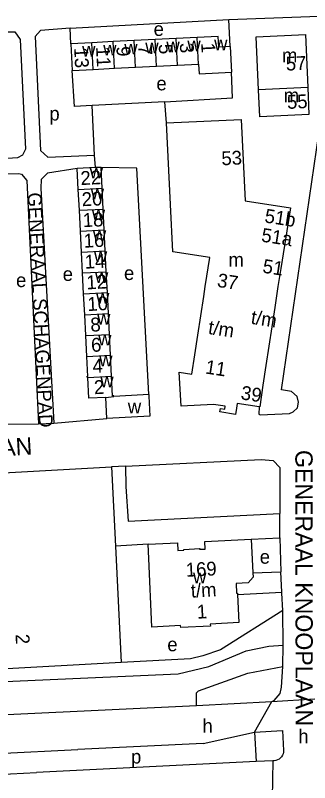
# Model space of a CAD drawing. Extents: x 159294 to 161936, y 384538 to 386517.
# Drawn here: x 161557.3 to 161642.5, y 385356.4 to 385578.4 of the extents above; entities that cross this region are included whole.
import ezdxf

# ---------------------------------------------------------------- set-up
doc = ezdxf.new("R2010")
doc.units = 0
for name, color, linetype in [('BLT_Basislijn', 7, 'Continuous'), ('BLT_Bebouwing', 7, 'Continuous'), ('BLT_Centroide', 7, 'Continuous'), ('BLT_Huisnummer', 7, 'Continuous'), ('BLT_Huisnummer_ tussenligend', 7, 'Continuous'), ('BLT_Huisnummer_reeks', 7, 'Continuous'), ('BLT_Onderverdeling_panden', 7, 'Continuous'), ('BLT_Straatnaam', 7, 'Continuous'), ('BLT_Straatnaam_verkleind', 7, 'Continuous'), ('BLT_Vlakafsluiter', 7, 'Continuous')]:
    doc.layers.add(name, color=color, linetype=linetype)

msp = doc.modelspace()

# ---------------------------------------------------------------- linework, layer by layer
at = {"layer": 'BLT_Basislijn'}
for p, q in [((161619.13, 385577.19), (161650.93, 385578.41)), ((161573.16, 385574.74), (161619.13, 385577.19)), ((161573.42, 385570.18), (161573.16, 385574.74)), ((161600.59, 385553.44), (161579.59, 385552.31)), ((161601.04, 385547.28), (161600.59, 385553.44)), ((161580.27, 385538), (161579.59, 385552.31)), ((161580.49, 385534.36), (161580.27, 385538)), ((161551.99, 385460.18), (161564.03, 385460.2)), ((161564.03, 385460.2), (161568.46, 385460.43)), ((161568.46, 385460.43), (161583.81, 385461.8)), ((161589.21, 385448.02), (161585.17, 385447.78)), ((161625.56, 385426.88), (161633.86, 385427.24)), ((161633.86, 385427.24), (161634.17, 385417.47)), ((161595.72, 385425.39), (161586.3, 385424.89)), ((161626.03, 385417.14), (161634.17, 385417.47)), ((161634.43, 385411.58), (161634.17, 385417.47)), ((161621.57, 385410.86), (161634.43, 385411.58)), ((161634.81, 385396.21), (161634.68, 385406.21)), ((161634.68, 385390.08), (161634.81, 385396.21)), ((161611.67, 385367.8), (161626.53, 385371.09)), ((161626.53, 385371.09), (161626.95, 385362.6)), ((161611.67, 385367.8), (161575.39, 385366.01)), ((161453.33, 385359.83), (161575.39, 385366.01)), ((161626.95, 385362.6), (161563.48, 385359.4)), ((161631.77, 385362.71), (161626.95, 385362.6)), ((161453.46, 385353.88), (161563.48, 385359.4))]:
    msp.add_line(p, q, dxfattribs=at)
for points in [[(161627.89, 385465.14), (161627.78, 385463), (161628.14, 385462.88), (161636.65, 385463.2), (161637.74, 385463.67), (161638.91, 385464.86), (161639.2, 385466.48), (161638.82, 385468.12), (161637.23, 385469.56), (161634.3, 385470.04), (161645.11, 385544.14), (161645.35, 385544.81), (161650.49, 385544.75), (161650.81, 385546.65), (161652.03, 385559.6), (161652.03, 385570.35), (161650.93, 385578.41)], [(161619.49, 385569.4), (161619.13, 385577.19)], [(161550.49, 385573.62), (161557.24, 385573.66), (161558.77, 385571.4), (161560.27, 385539.66), (161559.4, 385537.99), (161557.97, 385537.23), (161547.94, 385536.48)], [(161573.16, 385574.74), (161564.59, 385574.01), (161563.09, 385572.26), (161564.65, 385539.28), (161566.72, 385537.43), (161580.27, 385538)], [(161579.59, 385552.31), (161574.42, 385552.09), (161573.81, 385562.48)], [(161600.59, 385553.44), (161620.18, 385554.52), (161619.85, 385561.93)], [(161575.26, 385534.1), (161566.62, 385532.78), (161564.84, 385530.96), (161564.68, 385528.37), (161568.46, 385460.43)], [(161596, 385468.7), (161592.49, 385534.17), (161582.13, 385534.44)], [(161553.95, 385532.61), (161558.35, 385532.69), (161559.09, 385532.43), (161560.68, 385530.62), (161564.03, 385460.2)], [(161589.21, 385448.02), (161628.49, 385449.91), (161631.96, 385449.61), (161633.82, 385447.62), (161633.84, 385434.3)], [(161589.21, 385448.02), (161589.28, 385442.13), (161589.93, 385432.04), (161633.84, 385434.3)], [(161633.86, 385427.24), (161633.85, 385427.6), (161633.84, 385434.3)], [(161634.68, 385406.21), (161634.44, 385411.26), (161634.43, 385411.58)], [(161634.68, 385406.21), (161616.65, 385394.83), (161611.53, 385393.11), (161608, 385392.28), (161587.96, 385391.19)], [(161504.28, 385383.45), (161604.48, 385387.96), (161613.31, 385390.05), (161624.12, 385394.62), (161630.68, 385395.93), (161634.81, 385396.21)], [(161609.75, 385378.79), (161609.75, 385382.42), (161610.29, 385382.96), (161624.54, 385388.15), (161634.68, 385390.08)], [(161631.57, 385379.96), (161632.21, 385380.24), (161633.89, 385382.2), (161634.36, 385384.09), (161634.68, 385390.08)], [(161396.27, 385368.59), (161609.75, 385378.79)], [(161609.75, 385378.79), (161631.57, 385379.96)], [(161626.53, 385371.09), (161634.64, 385371.5), (161634.92, 385365.78)], [(161634.92, 385365.78), (161634.88, 385365.29), (161634.77, 385364.81), (161634.57, 385364.35), (161634.31, 385363.93), (161633.98, 385363.56), (161633.6, 385363.25), (161633.17, 385363), (161632.71, 385362.83), (161632.22, 385362.73), (161631.77, 385362.71)]]:
    msp.add_lwpolyline(points, dxfattribs=at)
at = {"layer": 'BLT_Bebouwing'}
for p, q in [((161597.77, 385571.41), (161591.68, 385571.1)), ((161603.86, 385571.72), (161597.77, 385571.41)), ((161609.95, 385572.03), (161603.86, 385571.72)), ((161579.51, 385570.49), (161573.42, 385570.18)), ((161573.42, 385570.18), (161573.81, 385562.48)), ((161585.6, 385570.8), (161579.51, 385570.49)), ((161591.68, 385571.1), (161585.6, 385570.8)), ((161619.49, 385569.4), (161619.85, 385561.93)), ((161573.81, 385562.48), (161579.9, 385562.78)), ((161579.9, 385562.78), (161585.99, 385563.09)), ((161585.99, 385563.09), (161592.07, 385563.4)), ((161592.07, 385563.4), (161598.16, 385563.7)), ((161598.16, 385563.7), (161604.25, 385564.01)), ((161604.25, 385564.01), (161610.34, 385564.32)), ((161602.2, 385523.67), (161601.04, 385547.28)), ((161580.49, 385534.36), (161575.26, 385534.1)), ((161575.56, 385528.05), (161575.26, 385534.1)), ((161582.13, 385534.44), (161580.49, 385534.36)), ((161582.43, 385528.41), (161582.13, 385534.44)), ((161575.87, 385522.01), (161575.56, 385528.05)), ((161582.74, 385522.36), (161582.43, 385528.41)), ((161583.04, 385516.32), (161582.74, 385522.36)), ((161576.18, 385515.97), (161575.87, 385522.01)), ((161576.48, 385509.93), (161576.18, 385515.97)), ((161583.35, 385510.28), (161583.04, 385516.32)), ((161576.79, 385503.89), (161576.48, 385509.93)), ((161583.65, 385504.24), (161583.35, 385510.28)), ((161577.09, 385497.85), (161576.79, 385503.89)), ((161583.96, 385498.2), (161583.65, 385504.24)), ((161584.27, 385492.16), (161583.96, 385498.2)), ((161577.4, 385491.81), (161577.09, 385497.85)), ((161610.98, 385491.47), (161611.83, 385497.09)), ((161632.38, 385493.94), (161631.53, 385488.32)), ((161577.71, 385485.77), (161577.4, 385491.81)), ((161584.57, 385486.12), (161584.27, 385492.16)), ((161610.13, 385485.85), (161610.98, 385491.47)), ((161631.53, 385488.32), (161630.67, 385482.69)), ((161578.01, 385479.73), (161577.71, 385485.77)), ((161584.88, 385480.08), (161584.57, 385486.12)), ((161609.27, 385480.22), (161610.13, 385485.85)), ((161630.67, 385482.69), (161629.82, 385477.07)), ((161608.42, 385474.6), (161609.27, 385480.22)), ((161585.18, 385474.04), (161584.88, 385480.08)), ((161629.82, 385477.07), (161628.97, 385471.44)), ((161583.81, 385461.8), (161583.5, 385467.89)), ((161530.94, 385444.87), (161585.17, 385447.78)), ((161585.17, 385447.78), (161586.3, 385424.89)), ((161625.56, 385426.88), (161626.03, 385417.14)), ((161586.3, 385424.89), (161587.96, 385391.19))]:
    msp.add_line(p, q, dxfattribs=at)
for points in [[(161619.49, 385569.4), (161616.19, 385569.24), (161616.03, 385572.33), (161609.95, 385572.03)], [(161627.68, 385556.87), (161627.01, 385572.23), (161641.22, 385572.85), (161641.9, 385557.5)], [(161610.34, 385564.32), (161610.51, 385561.45), (161619.85, 385561.93)], [(161641.9, 385557.5), (161642.24, 385549.71), (161628.02, 385549.08), (161627.68, 385556.87)], [(161601.04, 385547.28), (161622.68, 385548.29), (161623.84, 385524.73)], [(161623.84, 385524.73), (161636.91, 385522.7), (161634.12, 385505.18)], [(161613.6, 385508.33), (161602.87, 385510), (161602.2, 385523.67)], [(161611.83, 385497.09), (161612.27, 385500), (161613.6, 385508.33)], [(161634.12, 385505.18), (161633.3, 385500), (161632.38, 385493.94)], [(161578.34, 385473.69), (161578.08, 385473.73), (161578.07, 385473.95), (161578.3, 385473.97), (161578.01, 385479.73)], [(161583.5, 385467.89), (161578.64, 385467.64), (161578.34, 385473.69)], [(161585.8, 385468.18), (161585.79, 385468.34), (161585.47, 385468.32), (161585.18, 385474.04)], [(161627.89, 385465.14), (161621.53, 385466.1), (161621.33, 385464.8), (161621.06, 385462.99), (161616.53, 385463.73), (161616.67, 385464.63), (161617.92, 385464.44), (161618.06, 385465.33), (161614.61, 385465.85), (161605.27, 385465.38), (161604.69, 385475.16), (161608.42, 385474.6)], [(161628.97, 385471.44), (161628.01, 385465.12), (161627.89, 385465.14)], [(161596, 385468.7), (161595.98, 385468.23), (161596.27, 385462.43), (161583.81, 385461.8)], [(161596, 385468.7), (161590.96, 385468.44), (161585.8, 385468.18)], [(161595.72, 385425.39), (161604.26, 385425.8), (161604.37, 385423.6), (161606.05, 385423.68), (161606.04, 385423.93), (161610.66, 385424.13), (161610.65, 385423.95), (161612.22, 385424.03), (161612.11, 385426.23), (161625.56, 385426.88)], [(161621.57, 385410.86), (161621.96, 385402.73), (161613.74, 385402.31), (161613.77, 385401.71), (161605.18, 385401.3), (161605.16, 385401.88), (161596.87, 385401.46), (161595.92, 385421.28), (161595.72, 385425.39)], [(161626.03, 385417.14), (161626.09, 385415.85), (161624.65, 385414.26), (161621.22, 385414.1), (161621.35, 385411.28), (161621.55, 385411.29), (161621.57, 385410.86)], [(161587.96, 385391.19), (161551.36, 385389.15), (161551.24, 385391.33), (161524.07, 385389.87)]]:
    msp.add_lwpolyline(points, dxfattribs=at)
at = {"layer": 'BLT_Onderverdeling_panden'}
for p, q in [((161598.16, 385563.7), (161597.77, 385571.41)), ((161604.25, 385564.01), (161603.86, 385571.72)), ((161610.34, 385564.32), (161609.95, 385572.03)), ((161579.9, 385562.78), (161579.51, 385570.49)), ((161585.99, 385563.09), (161585.6, 385570.8)), ((161592.07, 385563.4), (161591.68, 385571.1)), ((161641.9, 385557.5), (161627.68, 385556.87)), ((161575.56, 385528.05), (161582.43, 385528.41)), ((161575.87, 385522.01), (161582.74, 385522.36)), ((161576.18, 385515.97), (161583.04, 385516.32)), ((161576.48, 385509.93), (161583.35, 385510.28)), ((161576.79, 385503.89), (161583.65, 385504.24)), ((161577.09, 385497.85), (161583.96, 385498.2)), ((161577.4, 385491.81), (161584.27, 385492.16)), ((161577.71, 385485.77), (161584.57, 385486.12)), ((161578.01, 385479.73), (161584.88, 385480.08)), ((161578.34, 385473.69), (161585.18, 385474.04)), ((161583.5, 385467.89), (161585.8, 385468.18))]:
    msp.add_line(p, q, dxfattribs=at)
at = {"layer": 'BLT_Vlakafsluiter'}
for p, q in [((161631.57, 385379.96), (161643.93, 385380.65)), ((161626.53, 385371.09), (161631.57, 385379.96)), ((161631.77, 385362.71), (161631.64, 385351.96))]:
    msp.add_line(p, q, dxfattribs=at)

# ---------------------------------------------------------------- texts
at = {"layer": 'BLT_Centroide'}
for s, p in [('e', (161597.34, 385572.45)), ('w', (161614.84, 385568.31)), ('w', (161576.66, 385566.48)), ('w', (161582.75, 385566.8)), ('w', (161588.83, 385567.09)), ('w', (161594.92, 385567.41)), ('w', (161601.02, 385567.7)), ('w', (161607.09, 385568.02)), ('m', (161634.45, 385564.86)), ('e', (161598.14, 385556.71)), ('m', (161634.96, 385553.28)), ('p', (161567.19, 385547.99)), ('w', (161578.84, 385531.25)), ('w', (161579.15, 385525.22)), ('w', (161579.46, 385519.16)), ('w', (161579.76, 385513.12)), ('w', (161580.07, 385507.09)), ('m', (161618.97, 385505.73)), ('e', (161571.05, 385501.58)), ('e', (161588.77, 385501.85)), ('e', (161557.56, 385499.8)), ('w', (161580.38, 385501.03)), ('w', (161580.68, 385495)), ('w', (161580.98, 385488.97)), ('w', (161581.29, 385482.91)), ('w', (161581.59, 385476.88)), ('w', (161581.91, 385470.84)), ('w', (161589.88, 385463.25)), ('e', (161628.03, 385419.78)), ('w', (161608.74, 385414.09)), ('e', (161601.3, 385394.45)), ('h', (161611.47, 385370.87)), ('h', (161639.19, 385367.85)), ('p', (161590.8, 385361.96))]:
    msp.add_text(s, height=4, dxfattribs=at).set_placement(p)
at = {"layer": 'BLT_Huisnummer'}
for s, rotation, p in [('9', 272.8895, (161586.56, 385569.38)), ('5', 272.8895, (161598.8, 385570.05)), ('1', 272.8895, (161611.09, 385570.39)), ('13', 272.8895, (161574.35, 385569.02)), ('57', 2.5133, (161635.66, 385562.41)), ('55', 2.5133, (161635.99, 385551.34)), ('22', 2.9088, (161576.29, 385529.3)), ('18', 2.9088, (161576.95, 385517.13)), ('14', 2.9088, (161577.5, 385505.11)), ('10', 2.9088, (161578.27, 385492.86)), ('6', 2.9088, (161579.34, 385481.03)), ('2', 2.9088, (161580.18, 385468.8)), ('2', 272.9218, (161557.39, 385399.36))]:
    msp.add_text(s, height=4, rotation=rotation, dxfattribs=at).set_placement(p)
at = {"layer": 'BLT_Huisnummer_ tussenligend'}
for s, rotation, p in [('11', 272.8895, (161580.68, 385569.29)), ('7', 272.8895, (161592.83, 385569.77)), ('3', 272.8895, (161604.9, 385570.35)), ('20', 2.9088, (161576.65, 385523.18)), ('16', 2.9088, (161577.2, 385511.18)), ('12', 2.9088, (161577.98, 385499.12)), ('8', 2.9088, (161579.15, 385486.9)), ('4', 2.9088, (161579.77, 385474.97))]:
    msp.add_text(s, height=4, rotation=rotation, dxfattribs=at).set_placement(p)
at = {"layer": 'BLT_Huisnummer_reeks'}
for s, rotation, p in [('53', 2.6669, (161617.03, 385535.02)), ('51b', 351.1402, (161629.25, 385518.54)), ('51a', 351.1402, (161628.3, 385512.99)), ('51', 351.1402, (161628.66, 385504)), ('37', 351.275, (161615.54, 385499.89)), ('t/m', 351.1402, (161625.3, 385489.21)), ('t/m', 351.2744, (161612.95, 385486.29)), ('11', 351.2754, (161612.1, 385474.83)), ('39', 351.3785, (161622.38, 385467.36)), ('169', 2.8865, (161606.74, 385415.98)), ('t/m', 2.8861, (161608.19, 385409.96)), ('1', 2.8865, (161609.93, 385403.86))]:
    msp.add_text(s, height=4, rotation=rotation, dxfattribs=at).set_placement(p)
at = {"layer": 'BLT_Straatnaam'}
for s, height, rotation, p in [('GENERAAL VAN DER DUYNLAAN', 5, 3.1353, (161456.26, 385445.55)), ('GENERAAL KNOOPLAAN', 4.9999, 270.0517, (161638.32, 385452.68))]:
    msp.add_text(s, height=height, rotation=rotation, dxfattribs=at).set_placement(p)
at = {"layer": 'BLT_Straatnaam_verkleind'}
msp.add_text('GENERAAL SCHAGENPAD', height=4, rotation=272.8301, dxfattribs=at).set_placement((161560.89, 385527.07))

doc.saveas('drawing.dxf')
